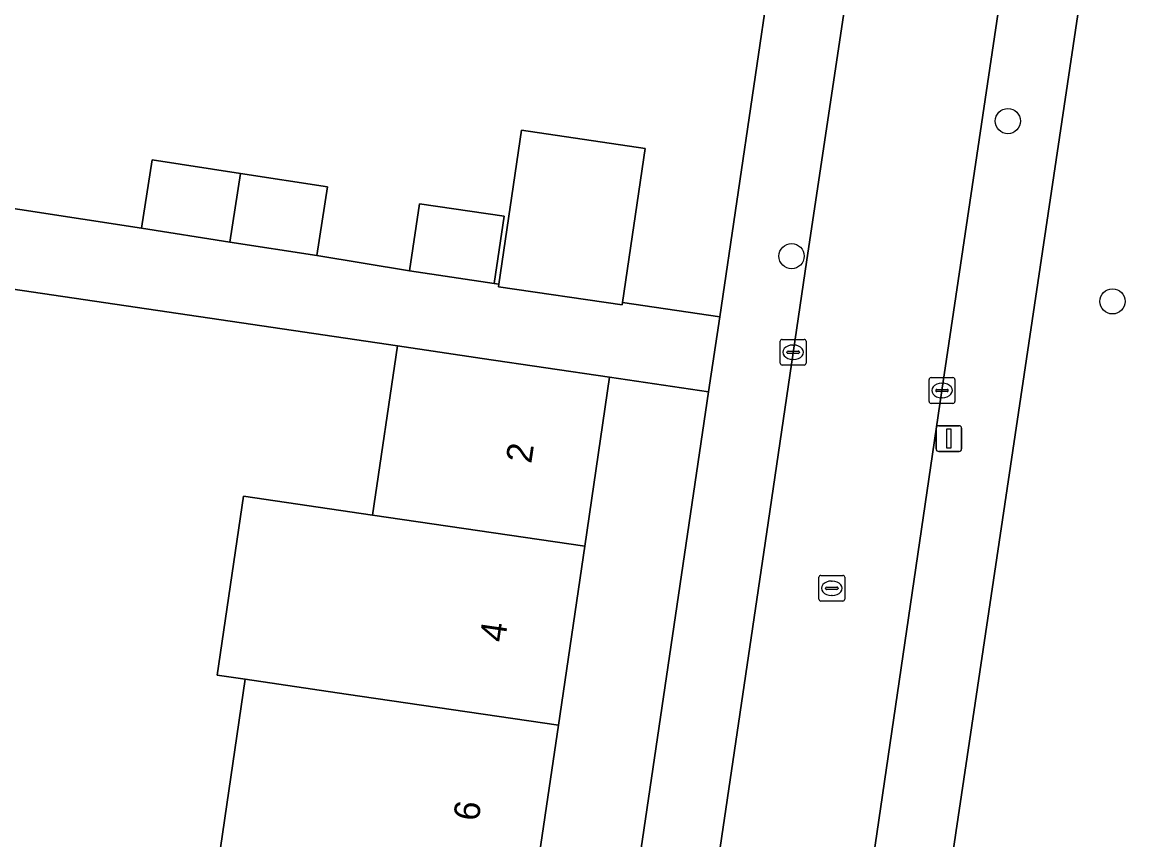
# Model space of a CAD drawing. Extents: x 161483 to 162250, y 379484 to 380833.
# Drawn here: x 162136.96 to 162180.11, y 380451.9 to 380483.66 of the extents above; entities that cross this region are included whole.
import ezdxf

# ---------------------------------------------------------------- set-up
doc = ezdxf.new("R2010")
doc.units = 0
for name, color, linetype in [('IMGEO_Boom', 7, 'Continuous'), ('IMGEO_Erf', 7, 'Continuous'), ('IMGEO_Groenvoorziening', 7, 'Continuous'), ('IMGEO_Kolk', 7, 'Continuous'), ('IMGEO_Lichtmast', 7, 'Continuous'), ('IMGEO_Pand', 7, 'Continuous'), ('IMGEO_Pand_nummerreeks', 7, 'Continuous'), ('IMGEO_Rijbaan_lokaal_open', 7, 'Continuous'), ('IMGEO_Rioolput', 7, 'Continuous'), ('IMGEO_Voetpad_open', 7, 'Continuous')]:
    doc.layers.add(name, color=color, linetype=linetype)

msp = doc.modelspace()

# ---------------------------------------------------------------- linework, layer by layer
at = {"layer": 'IMGEO_Boom'}
for centre in [(162175.256, 380479.817), (162166.852, 380474.572), (162179.32, 380472.815)]:
    msp.add_circle(centre, 0.489, dxfattribs=at)
at = {"layer": 'IMGEO_Erf'}
for points in [[(162134.573, 380476.737), (162141.597, 380475.653), (162142.012, 380478.317), (162145.445, 380477.783), (162148.821, 380477.258), (162148.407, 380474.593), (162152.012, 380473.996), (162152.396, 380476.602), (162155.679, 380476.119), (162155.295, 380473.512), (162155.477, 380473.485), (162156.358, 380479.463), (162161.168, 380478.755), (162160.288, 380472.775), (162164.059, 380472.218), (162168.03, 380499.111)], [(162123.661, 380402.977), (162137.113, 380401.009), (162138.383, 380409.457), (162139.434, 380416.449), (162139.928, 380416.376), (162140.964, 380423.274), (162141.972, 380430.121), (162142.991, 380436.856), (162142.507, 380436.927), (162143.584, 380444.243), (162144.587, 380451.063), (162145.628, 380458.139), (162144.537, 380458.299), (162145.56, 380465.252), (162150.572, 380464.515), (162151.539, 380471.087), (162134.481, 380473.597)]]:
    msp.add_lwpolyline(points, dxfattribs=at)
msp.add_lwpolyline([(162163.629, 380469.306), (162159.781, 380469.874), (162158.814, 380463.303), (162157.791, 380456.35), (162156.748, 380449.266), (162155.745, 380442.453), (162154.667, 380435.13), (162153.677, 380428.398), (162152.669, 380421.553), (162151.653, 380414.652), (162150.624, 380407.656), (162149.553, 380400.381), (162144.607, 380401.109), (162141.459, 380401.572), (162141.286, 380400.399), (162153.198, 380398.656)], close=True, dxfattribs=at)
at = {"layer": 'IMGEO_Groenvoorziening'}
msp.add_lwpolyline([(162216.026, 380481.54), (162201.079, 380498.364), (162199.287, 380498.542), (162196.37, 380498.998), (162195.66, 380491.532), (162195.513, 380489.989), (162191.581, 380490.363), (162191.671, 380491.308), (162179.255, 380492.568), (162173.23, 380452.17), (162173.072, 380451.107), (162186.766, 380434.127), (162198.794, 380419.217)], dxfattribs=at)
at = {"layer": 'IMGEO_Kolk'}
for p, q in [((162166.413, 380470.412), (162166.413, 380471.264)), ((162166.488, 380471.338), (162167.34, 380471.338)), ((162166.901, 380471.118), (162166.926, 380471.118)), ((162167.414, 380471.264), (162167.414, 380470.412)), ((162166.672, 380470.832), (162166.672, 380470.844)), ((162167.11, 380470.795), (162166.712, 380470.795)), ((162166.715, 380470.881), (162167.113, 380470.881)), ((162167.156, 380470.844), (162167.156, 380470.832)), ((162167.34, 380470.338), (162166.488, 380470.338)), ((162166.924, 380470.558), (162166.899, 380470.558)), ((162172.196, 380468.927), (162172.196, 380469.779)), ((162172.271, 380469.853), (162173.123, 380469.853)), ((162173.197, 380469.779), (162173.197, 380468.927)), ((162172.455, 380469.347), (162172.455, 380469.359)), ((162172.893, 380469.31), (162172.495, 380469.31)), ((162172.498, 380469.396), (162172.896, 380469.396)), ((162172.684, 380469.633), (162172.709, 380469.633)), ((162172.939, 380469.359), (162172.939, 380469.347)), ((162172.707, 380469.073), (162172.682, 380469.073)), ((162173.123, 380468.853), (162172.271, 380468.853))]:
    msp.add_line(p, q, dxfattribs=at)
for points in [[(162166.413, 380470.412), (162166.413, 380471.264)], [(162166.488, 380471.338), (162167.34, 380471.338)], [(162167.414, 380471.264), (162167.414, 380470.412)], [(162167.34, 380470.338), (162166.488, 380470.338)], [(162172.196, 380468.927), (162172.196, 380469.779)], [(162172.271, 380469.853), (162173.123, 380469.853)], [(162173.197, 380469.779), (162173.197, 380468.927)], [(162173.123, 380468.853), (162172.271, 380468.853)]]:
    msp.add_lwpolyline(points, dxfattribs=at)
for centre, radius, start, end in [((162166.49, 380471.262), 0.0765, 91.552, 178.448), ((162166.49, 380471.262), 0.0765, 91.552, 178.448), ((162167.338, 380471.262), 0.0765, 1.552, 88.448), ((162167.338, 380471.262), 0.0765, 1.552, 88.448), ((162166.712, 380470.841), 0.0403, 85.8775, 175.7526), ((162166.709, 380470.831), 0.0366, 178.938, 274.7102), ((162167.113, 380470.838), 0.043, 264.8664, 352.4533), ((162167.117, 380470.843), 0.0386, 1.7309, 96.639), ((162166.49, 380470.414), 0.0765, 181.552, 268.448), ((162166.49, 380470.414), 0.0765, 181.552, 268.448), ((162167.338, 380470.414), 0.0765, 271.552, 358.448), ((162167.338, 380470.414), 0.0765, 271.552, 358.448), ((162172.273, 380469.777), 0.0765, 91.552, 178.448), ((162172.273, 380469.777), 0.0765, 91.552, 178.448), ((162173.121, 380469.777), 0.0765, 1.552, 88.448), ((162173.121, 380469.777), 0.0765, 1.552, 88.448), ((162172.495, 380469.356), 0.0403, 85.8775, 175.7526), ((162172.492, 380469.346), 0.0366, 178.938, 274.7102), ((162172.896, 380469.353), 0.043, 264.8664, 352.4533), ((162172.9, 380469.358), 0.0386, 1.7309, 96.639), ((162172.273, 380468.929), 0.0765, 181.552, 268.448), ((162172.273, 380468.929), 0.0765, 181.552, 268.448), ((162173.121, 380468.929), 0.0765, 271.552, 358.448), ((162173.121, 380468.929), 0.0765, 271.552, 358.448)]:
    msp.add_arc(centre, radius, start, end, dxfattribs=at)
for centre, major_axis, ratio, start_param, end_param in [((162166.9, 380470.838), (-0.387, 0.002), 0.722429, 4.712389, 7.853982), ((162166.925, 380470.838), (-0.39, 0.002), 0.717154, 1.570796, 4.712389), ((162172.683, 380469.353), (-0.387, 0.002), 0.722429, 4.712389, 7.853982), ((162172.708, 380469.353), (-0.39, 0.002), 0.717154, 1.570796, 4.712389)]:
    msp.add_ellipse(centre, major_axis=major_axis, ratio=ratio, start_param=start_param, end_param=end_param, dxfattribs=at)
at = {"layer": 'IMGEO_Lichtmast'}
for p, q in [((162172.467, 380467.085), (162172.467, 380467.885)), ((162172.467, 380467.885), (162172.467, 380467.085)), ((162172.567, 380467.985), (162173.357, 380467.985)), ((162173.357, 380467.985), (162172.567, 380467.985)), ((162173.457, 380467.885), (162173.457, 380467.085)), ((162173.457, 380467.085), (162173.457, 380467.885)), ((162173.357, 380466.985), (162172.567, 380466.985)), ((162172.567, 380466.985), (162173.357, 380466.985))]:
    msp.add_line(p, q, dxfattribs=at)
msp.add_lwpolyline([(162172.887, 380467.86), (162173.037, 380467.86), (162173.037, 380467.11), (162172.887, 380467.11), (162172.887, 380467.86)], dxfattribs=at)
for centre, start, end in [((162172.567, 380467.885), 90, 180), ((162172.567, 380467.885), 90, 180), ((162173.357, 380467.885), 0, 90), ((162173.357, 380467.885), 360, 90), ((162172.567, 380467.085), 180, 270), ((162172.567, 380467.085), 180, 270), ((162173.357, 380467.085), 270, 0), ((162173.357, 380467.085), 270, 0)]:
    msp.add_arc(centre, 0.1, start, end, dxfattribs=at)
at = {"layer": 'IMGEO_Pand'}
for points in [[(162161.168, 380478.755), (162156.358, 380479.463), (162155.477, 380473.485), (162155.462, 380473.384), (162160.273, 380472.676), (162160.288, 380472.775)], [(162145.445, 380477.783), (162142.012, 380478.317), (162141.597, 380475.653), (162145.032, 380475.118)], [(162145.445, 380477.783), (162145.032, 380475.118), (162148.407, 380474.593), (162148.821, 380477.258)], [(162155.295, 380473.512), (162155.679, 380476.119), (162152.396, 380476.602), (162152.012, 380473.996)], [(162158.814, 380463.303), (162159.781, 380469.874), (162154.835, 380470.602), (162151.539, 380471.087), (162150.572, 380464.515)], [(162158.814, 380463.303), (162150.572, 380464.515), (162145.56, 380465.252), (162144.537, 380458.299), (162145.628, 380458.139), (162149.549, 380457.562), (162157.791, 380456.35)], [(162157.791, 380456.35), (162149.549, 380457.562), (162145.628, 380458.139), (162144.587, 380451.063), (162156.748, 380449.266)]]:
    msp.add_lwpolyline(points, close=True, dxfattribs=at)
at = {"layer": 'IMGEO_Rijbaan_lokaal_open'}
for points in [[(162171.2, 380500.387), (162171.148, 380500), (162170.946, 380498.488), (162170.091, 380492.47), (162168.866, 380483.92), (162167.444, 380474.43), (162165.94, 380464.212), (162163.758, 380449.417), (162161.774, 380435.673), (162160.279, 380425.584), (162158.184, 380411.77), (162156.597, 380400.888), (162156.439, 380400.028), (162156.042, 380397.149), (162155.022, 380390.21)], [(162157.964, 380369.561), (162158.063, 380370.18), (162158.499, 380373.03), (162158.866, 380375.759), (162159.392, 380379.098), (162160.224, 380384.497), (162160.918, 380389.167), (162161.642, 380394.265), (162162.525, 380400.034), (162162.65, 380400.918), (162165.657, 380421.852), (162169.455, 380447.274), (162172.695, 380469.351), (162175.822, 380490.401), (162176.923, 380497.863)]]:
    msp.add_lwpolyline(points, dxfattribs=at)
at = {"layer": 'IMGEO_Rioolput'}
for p, q in [((162167.915, 380461.245), (162167.915, 380462.097)), ((162167.99, 380462.171), (162168.842, 380462.171)), ((162168.916, 380462.097), (162168.916, 380461.245)), ((162168.174, 380461.665), (162168.174, 380461.677)), ((162168.612, 380461.628), (162168.214, 380461.628)), ((162168.217, 380461.714), (162168.615, 380461.714)), ((162168.403, 380461.951), (162168.428, 380461.951)), ((162168.658, 380461.677), (162168.658, 380461.665)), ((162168.842, 380461.171), (162167.99, 380461.171)), ((162168.426, 380461.391), (162168.401, 380461.391))]:
    msp.add_line(p, q, dxfattribs=at)
for points in [[(162167.915, 380461.245), (162167.915, 380462.097)], [(162167.99, 380462.171), (162168.842, 380462.171)], [(162168.916, 380462.097), (162168.916, 380461.245)], [(162168.842, 380461.171), (162167.99, 380461.171)]]:
    msp.add_lwpolyline(points, dxfattribs=at)
for centre, radius, start, end in [((162167.992, 380462.095), 0.0765, 91.552, 178.448), ((162167.992, 380462.095), 0.0765, 91.552, 178.448), ((162168.84, 380462.095), 0.0765, 1.552, 88.448), ((162168.84, 380462.095), 0.0765, 1.552, 88.448), ((162168.214, 380461.674), 0.0403, 85.8775, 175.7526), ((162168.211, 380461.664), 0.0366, 178.938, 274.7102), ((162168.615, 380461.671), 0.043, 264.8664, 352.4533), ((162168.619, 380461.676), 0.0386, 1.7309, 96.639), ((162167.992, 380461.247), 0.0765, 181.552, 268.448), ((162167.992, 380461.247), 0.0765, 181.552, 268.448), ((162168.84, 380461.247), 0.0765, 271.552, 358.448), ((162168.84, 380461.247), 0.0765, 271.552, 358.448)]:
    msp.add_arc(centre, radius, start, end, dxfattribs=at)
for centre, major_axis, ratio, start_param, end_param in [((162168.402, 380461.671), (-0.387, 0.002), 0.722429, 4.712389, 7.853982), ((162168.427, 380461.671), (-0.39, 0.002), 0.717154, 1.570796, 4.712389)]:
    msp.add_ellipse(centre, major_axis=major_axis, ratio=ratio, start_param=start_param, end_param=end_param, dxfattribs=at)
at = {"layer": 'IMGEO_Voetpad_open'}
for points in [[(162158.184, 380411.77), (162160.279, 380425.584), (162161.774, 380435.673), (162163.758, 380449.417), (162165.94, 380464.212), (162167.444, 380474.43), (162168.866, 380483.92), (162170.091, 380492.47), (162170.946, 380498.488), (162171.148, 380500), (162171.2, 380500.387), (162165.862, 380502.378), (162167.453, 380500), (162168.03, 380499.111), (162164.059, 380472.218), (162163.629, 380469.306), (162153.198, 380398.656), (162152.956, 380397.019), (162149.147, 380371.222)], [(162177.223, 380500), (162177.161, 380499.459), (162176.923, 380497.863), (162175.822, 380490.401), (162172.695, 380469.351), (162169.455, 380447.274), (162165.657, 380421.852), (162162.65, 380400.918), (162162.525, 380400.034), (162161.642, 380394.265), (162160.918, 380389.167), (162160.224, 380384.497), (162159.392, 380379.098), (162158.866, 380375.759), (162158.499, 380373.03), (162158.063, 380370.18), (162157.964, 380369.561)], [(162158.206, 380367.756), (162163.103, 380367.436), (162162.518, 380368.237), (162161.455, 380369.692), (162161.191, 380370.053), (162169.786, 380428.27), (162171.968, 380443.55), (162172.687, 380448.441), (162172.931, 380450.13), (162173.072, 380451.107), (162173.23, 380452.17), (162179.255, 380492.568)], [(162134.481, 380473.597), (162151.539, 380471.087), (162154.835, 380470.602), (162159.781, 380469.874), (162163.629, 380469.306), (162164.059, 380472.218), (162160.288, 380472.775), (162160.273, 380472.676), (162155.462, 380473.384), (162155.477, 380473.485), (162155.295, 380473.512), (162152.012, 380473.996), (162148.407, 380474.593), (162145.032, 380475.118), (162141.597, 380475.653), (162134.573, 380476.737)]]:
    msp.add_lwpolyline(points, dxfattribs=at)

# ---------------------------------------------------------------- texts
at = {"layer": 'IMGEO_Pand_nummerreeks'}
for s, rotation, p in [('2', 81.6273, (162156.737, 380466.492)), ('4', 81.6293, (162155.713, 380459.544)), ('6', 81.6293, (162154.69, 380452.595))]:
    msp.add_text(s, height=1, rotation=rotation, dxfattribs=at).set_placement(p)

doc.saveas('drawing.dxf')
